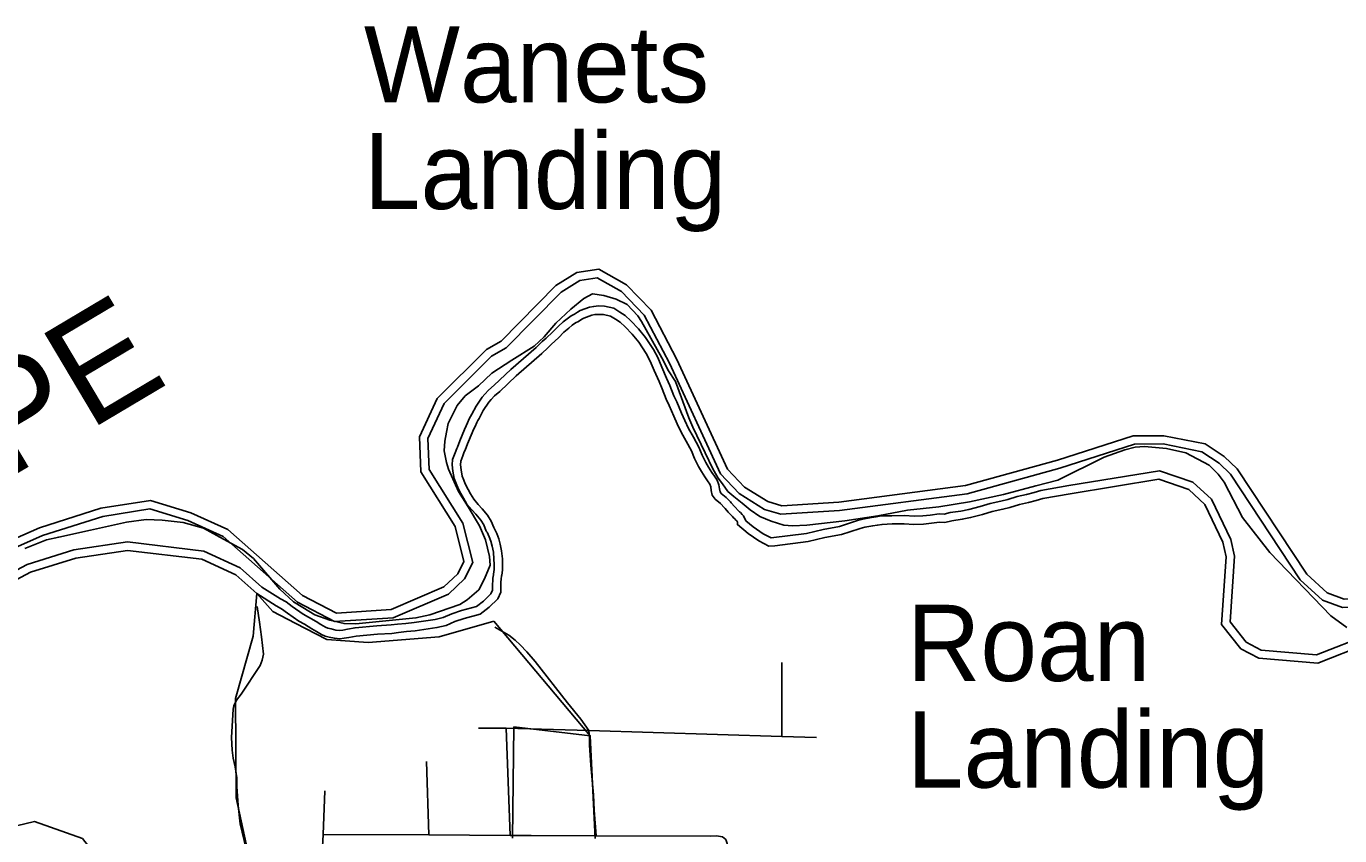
# Model space of a CAD drawing. Extents: x 2104537 to 2336408, y 34176 to 229611.
# Drawn here: x 2256016 to 2266364, y 223234 to 229611 of the extents above; entities that cross this region are included whole.
import ezdxf

# ---------------------------------------------------------------- set-up
doc = ezdxf.new("R2010")
doc.units = 0
for name, color, linetype in [('Exist Boundary Political CountyLine', 7, 'Continuous'), ('Exist Hydrographic Buffer Line', 7, 'Continuous'), ('Exist Hydrographic Creek Single Shore', 7, 'Continuous'), ('Exist Hydrographic Misc Water Feature', 7, 'Continuous'), ('Exist Hydrographic Point Label', 7, 'Continuous'), ('Exist Hydrographic River Shore', 7, 'Continuous'), ('Exist Hydrographic River Shore Label', 7, 'Continuous'), ('Exist Road Non-System Type 51', 7, 'Continuous')]:
    doc.layers.add(name, color=color, linetype=linetype)

msp = doc.modelspace()

# ---------------------------------------------------------------- linework, layer by layer
at = {"layer": 'Exist Boundary Political CountyLine'}
for points in [[(2256005, 225497), (2256176, 225564), (2256272, 225587), (2256521, 225641), (2256807, 225703), (2256960, 225726), (2257088, 225719), (2257253, 225701), (2257413, 225658), (2257569, 225571), (2257720, 225489), (2257806, 225419), (2258014, 225177), (2258121, 225076), (2258195, 225033), (2258290, 224974), (2258408, 224931), (2258520, 224905), (2258612, 224904), (2258850, 224926), (2259086, 224950), (2259196, 224975), (2259431, 225055), (2259490, 225091), (2259582, 225172), (2259625, 225258), (2259670, 225365), (2259666, 225434), (2259635, 225566), (2259586, 225674), (2259497, 225825), (2259422, 225946), (2259342, 226122), (2259326, 226174), (2259309, 226267), (2259315, 226341), (2259328, 226413), (2259341, 226482), (2259369, 226540), (2259412, 226624), (2259473, 226699), (2259579, 226777), (2259684, 226878), (2259841, 226981), (2260018, 227091), (2260095, 227165), (2260188, 227271), (2260306, 227382), (2260410, 227465), (2260477, 227502), (2260566, 227490), (2260664, 227462), (2260750, 227419), (2260835, 227329), (2260864, 227286), (2261024, 226999), (2261075, 226897), (2261130, 226812), (2261236, 226527), (2261267, 226453), (2261366, 226250), (2261425, 226125), (2261466, 226051), (2261502, 226005), (2261543, 225946), (2261591, 225906), (2261657, 225853), (2261718, 225801), (2261796, 225750), (2261884, 225713), (2261985, 225681)], [(2261985, 225681), (2262053, 225676), (2262165, 225681), (2262466, 225715), (2262724, 225753), (2262959, 225799), (2263205, 225825), (2263447, 225863), (2263716, 225923), (2263969, 225989), (2264143, 226035), (2264508, 226216), (2264670, 226275), (2264753, 226296), (2264827, 226299), (2264998, 226284), (2265152, 226249), (2265335, 226154), (2265406, 226083), (2265453, 226018), (2265598, 225741), (2265813, 225466), (2266295, 224967), (2266419, 224875)]]:
    msp.add_lwpolyline(points, dxfattribs=at)
at = {"layer": 'Exist Hydrographic Buffer Line'}
msp.add_line((2266181, 224660), (2266624, 224833), dxfattribs=at)
for points in [[(2264160, 226130), (2263429, 225928), (2262423, 225796), (2261960, 225768), (2261832, 225805), (2261633, 225930), (2261485, 226084), (2261083, 226956), (2260885, 227334), (2260705, 227521), (2260515, 227628), (2260376, 227607), (2260229, 227516), (2259798, 227078), (2259682, 227011), (2259308, 226639), (2259180, 226362), (2259189, 226120), (2259456, 225697), (2259533, 225387), (2259468, 225257), (2259343, 225138), (2258907, 224950), (2258444, 224921), (2258154, 225073), (2257568, 225591), (2257289, 225716), (2256989, 225808), (2256618, 225750), (2256144, 225598), (2255687, 225397)], [(2261686, 225714), (2261667, 225754), (2261655, 225765), (2261644, 225779), (2261634, 225786), (2261629, 225792), (2261595, 225827), (2261570, 225856), (2261563, 225864), (2261531, 225898), (2261492, 225930), (2261482, 225944), (2261478, 225966), (2261473, 225998), (2261459, 226035), (2261437, 226066), (2261418, 226096), (2261392, 226137), (2261369, 226174), (2261341, 226233), (2261316, 226295), (2261272, 226373), (2261234, 226441), (2261205, 226505), (2261179, 226564), (2261142, 226651), (2261118, 226700), (2261086, 226780), (2261061, 226839), (2261023, 226926), (2260991, 227000), (2260958, 227065), (2260895, 227160), (2260839, 227227), (2260780, 227289), (2260735, 227331), (2260693, 227359), (2260644, 227390), (2260572, 227405), (2260525, 227407), (2260487, 227404), (2260454, 227398), (2260381, 227372), (2260360, 227359), (2260334, 227343), (2260309, 227330), (2260277, 227307), (2260247, 227282), (2260208, 227248), (2260163, 227202), (2260111, 227153), (2260081, 227127), (2260033, 227081), (2259833, 226906), (2259702, 226783), (2259658, 226745), (2259629, 226713), (2259608, 226690), (2259560, 226619), (2259526, 226554), (2259515, 226537)], [(2259515, 226537), (2259506, 226517), (2259492, 226487), (2259481, 226462), (2259468, 226434), (2259432, 226345), (2259413, 226296), (2259407, 226284), (2259394, 226249), (2259375, 226198), (2259372, 226155), (2259377, 226107), (2259387, 226049), (2259402, 226009), (2259416, 225978), (2259439, 225931), (2259461, 225894), (2259488, 225847), (2259527, 225800), (2259559, 225766), (2259597, 225719), (2259621, 225682), (2259640, 225633), (2259646, 225624), (2259664, 225589), (2259677, 225555), (2259686, 225516), (2259696, 225468), (2259701, 225413), (2259702, 225374), (2259702, 225331), (2259697, 225295), (2259696, 225288), (2259693, 225263), (2259691, 225238), (2259689, 225217)], [(2264160, 226130), (2264747, 226318), (2264972, 226320), (2265278, 226258), (2265413, 226170), (2265504, 226083), (2266053, 225251), (2266229, 225090), (2266387, 225032), (2266613, 225036)], [(2266181, 224660), (2265746, 224697), (2265627, 224759), (2265500, 224918), (2265536, 225436), (2265506, 225568), (2265353, 225884), (2265208, 226019), (2264945, 226109), (2264230, 225992)], [(2261884, 225580), (2262164, 225616), (2262294, 225646), (2262423, 225670), (2262485, 225690), (2262566, 225717), (2262608, 225728), (2262674, 225741), (2262711, 225745), (2262752, 225753), (2262835, 225755), (2262934, 225756), (2263010, 225752), (2263080, 225753), (2263138, 225760), (2263207, 225770), (2263248, 225768), (2263296, 225779), (2263379, 225792), (2263442, 225804), (2263532, 225828), (2263609, 225850), (2263694, 225869), (2263748, 225883), (2263824, 225906), (2263896, 225923), (2263956, 225937), (2264010, 225954), (2264230, 225992)], [(2261686, 225714), (2261744, 225667), (2261821, 225613), (2261884, 225580)], [(2254742, 224052), (2255025, 224640), (2255410, 225015), (2255617, 225154), (2256023, 225371), (2256392, 225485), (2256813, 225548), (2257416, 225476), (2257702, 225344), (2257872, 225193)], [(2257872, 225193), (2258019, 225101), (2258064, 225077), (2258112, 225040), (2258197, 224980), (2258240, 224957), (2258299, 224921), (2258336, 224899), (2258374, 224877), (2258391, 224869), (2258417, 224863), (2258454, 224854), (2258485, 224851), (2258510, 224854), (2258546, 224861), (2258607, 224872), (2258779, 224887), (2258891, 224894), (2258942, 224900), (2259006, 224907), (2259071, 224914), (2259238, 224938), (2259301, 224954), (2259369, 224983), (2259446, 225009), (2259563, 225040)], [(2259563, 225040), (2259619, 225083), (2259676, 225140), (2259690, 225168), (2259689, 225217)]]:
    msp.add_lwpolyline(points, dxfattribs=at)
at = {"layer": 'Exist Hydrographic Creek Single Shore'}
msp.add_lwpolyline([(2256583, 222207), (2256472, 222563), (2256478, 222763), (2256568, 222938), (2256534, 223116), (2256458, 223213), (2256082, 223345), (2255675, 223248), (2255325, 223255), (2255141, 223337), (2255057, 223401), (2254980, 223678), (2254955, 223695), (2254920, 223886), (2254844, 224009), (2254802, 224026)], dxfattribs=at)
at = {"layer": 'Exist Hydrographic Misc Water Feature'}
for p, q in [((2259701, 224924), (2260458, 224020)), ((2260458, 224020), (2260498, 223213))]:
    msp.add_line(p, q, dxfattribs=at)
for points in [[(2257833, 225141), (2257803, 224807), (2257665, 224314), (2257671, 223533), (2257775, 223049), (2257736, 222765), (2257662, 222658), (2256815, 222333), (2256583, 222207)], [(2257833, 225141), (2257959, 225001), (2258135, 224909), (2258383, 224780), (2258711, 224756), (2259269, 224801), (2259701, 224924)], [(2260458, 224020), (2259858, 224091), (2259848, 223215)]]:
    msp.add_lwpolyline(points, dxfattribs=at)
at = {"layer": 'Exist Hydrographic River Shore'}
msp.add_line((2266191, 224593), (2266578, 224745), dxfattribs=at)
for points in [[(2264141, 226193), (2263416, 225993), (2262417, 225861), (2261968, 225834), (2261859, 225866), (2261675, 225981), (2261540, 226121), (2261142, 226985), (2260939, 227373), (2260746, 227573), (2260528, 227696), (2260353, 227670), (2260188, 227568), (2259758, 227130), (2259642, 227064), (2259254, 226678), (2259114, 226375), (2259125, 226100), (2259395, 225671), (2259464, 225394), (2259415, 225297), (2259307, 225194), (2258892, 225015), (2258459, 224988), (2258192, 225127), (2257604, 225647), (2257312, 225777), (2256994, 225875), (2256603, 225814), (2256121, 225660), (2255657, 225456)], [(2261619, 225683), (2261619, 225685), (2261619, 225703), (2261613, 225715), (2261606, 225721), (2261598, 225731), (2261588, 225739), (2261580, 225749), (2261546, 225783), (2261522, 225812), (2261516, 225818), (2261486, 225850), (2261443, 225886), (2261421, 225917), (2261413, 225954), (2261409, 225982), (2261401, 226004), (2261382, 226030), (2261362, 226061), (2261336, 226103), (2261312, 226143), (2261281, 226206), (2261257, 226267), (2261214, 226341), (2261176, 226412), (2261145, 226478), (2261119, 226538), (2261082, 226624), (2261058, 226673), (2261025, 226755), (2261001, 226813), (2260963, 226900), (2260932, 226973), (2260901, 227032), (2260843, 227121), (2260790, 227184), (2260735, 227242), (2260694, 227279), (2260657, 227304), (2260619, 227328), (2260563, 227340), (2260525, 227341), (2260495, 227339), (2260471, 227335), (2260410, 227312), (2260394, 227303), (2260366, 227286), (2260344, 227274), (2260318, 227256), (2260290, 227232), (2260252, 227200), (2260208, 227156), (2260155, 227105), (2260125, 227078), (2260078, 227032), (2259877, 226857), (2259746, 226734), (2259704, 226698), (2259678, 226670), (2259660, 226650), (2259617, 226585), (2259583, 226522), (2259573, 226505)], [(2259573, 226505), (2259566, 226489), (2259552, 226459), (2259540, 226434), (2259528, 226408), (2259493, 226321), (2259473, 226270), (2259467, 226258), (2259455, 226226), (2259440, 226184), (2259438, 226156), (2259442, 226116), (2259451, 226067), (2259463, 226034), (2259475, 226006), (2259497, 225962), (2259517, 225926), (2259542, 225885), (2259576, 225843), (2259608, 225809), (2259651, 225758), (2259679, 225712), (2259700, 225662), (2259703, 225656), (2259724, 225616), (2259740, 225574), (2259750, 225530), (2259761, 225478), (2259767, 225416), (2259767, 225375), (2259768, 225326), (2259762, 225286), (2259761, 225280), (2259758, 225256), (2259756, 225232), (2259754, 225214)], [(2264141, 226193), (2264737, 226384), (2264978, 226385), (2265304, 226320), (2265454, 226222), (2265555, 226125), (2266104, 225294), (2266264, 225147), (2266398, 225098), (2266589, 225101)], [(2266191, 224593), (2265727, 224632), (2265585, 224707), (2265433, 224897), (2265470, 225431), (2265444, 225546), (2265300, 225844), (2265174, 225962), (2264940, 226042), (2264241, 225927)], [(2261914, 225517), (2262176, 225551), (2262307, 225582), (2262439, 225607), (2262505, 225627), (2262585, 225654), (2262623, 225664), (2262685, 225676), (2262721, 225680), (2262759, 225687), (2262837, 225690), (2262933, 225690), (2263009, 225686), (2263085, 225688), (2263147, 225695), (2263210, 225704), (2263254, 225702), (2263308, 225714), (2263390, 225727), (2263456, 225740), (2263550, 225764), (2263626, 225787), (2263710, 225806), (2263765, 225820), (2263841, 225842), (2263911, 225859), (2263973, 225874), (2264025, 225890), (2264241, 225927)], [(2261619, 225685), (2261704, 225614), (2261787, 225557), (2261865, 225516), (2261914, 225517)], [(2254802, 224026), (2255080, 224601), (2255452, 224964), (2255651, 225098), (2256049, 225310), (2256407, 225421), (2256814, 225482), (2257398, 225412), (2257666, 225288), (2257833, 225141)], [(2259592, 224980), (2259663, 225034), (2259730, 225101), (2259756, 225153), (2259754, 225214)], [(2257833, 225141), (2257986, 225044), (2258028, 225022), (2258073, 224987), (2258163, 224924), (2258207, 224900), (2258265, 224864), (2258303, 224842), (2258343, 224819), (2258370, 224807), (2258402, 224799), (2258444, 224789), (2258486, 224785), (2258520, 224790), (2258558, 224796), (2258616, 224807), (2258783, 224822), (2258897, 224828), (2258949, 224835), (2259013, 224842), (2259079, 224849), (2259251, 224873), (2259323, 224891), (2259393, 224922), (2259465, 224946), (2259592, 224980)]]:
    msp.add_lwpolyline(points, dxfattribs=at)
at = {"layer": 'Exist Road Non-System Type 51'}
for p, q in [((2261970, 224598), (2261968, 224016)), ((2259797, 224082), (2259579, 224082)), ((2260447, 224063), (2259797, 224082)), ((2259797, 224082), (2259828, 223235)), ((2261968, 224016), (2260447, 224063)), ((2262242, 224008), (2261968, 224016)), ((2259188, 223242), (2259169, 223819)), ((2258354, 223243), (2258369, 223587)), ((2258354, 223243), (2258311, 222319)), ((2259188, 223242), (2258354, 223243)), ((2259828, 223235), (2259188, 223242)), ((2259995, 223235), (2259828, 223235)), ((2260505, 223234), (2259995, 223235))]:
    msp.add_line(p, q, dxfattribs=at)
for points in [[(2257853, 224916), (2257836, 225040)], [(2257749, 223130), (2257700, 223327), (2257685, 223471), (2257675, 223623), (2257675, 223689), (2257662, 223777), (2257647, 223845), (2257639, 223909), (2257634, 224009), (2257646, 224231), (2257652, 224257), (2257672, 224303), (2257709, 224349), (2257859, 224574), (2257875, 224618), (2257885, 224664), (2257870, 224800), (2257853, 224916)], [(2259708, 224877), (2259819, 224814), (2259869, 224774), (2259907, 224739), (2259960, 224683), (2260026, 224606), (2260279, 224280), (2260384, 224153), (2260447, 224063)], [(2260447, 224063), (2260453, 224003), (2260454, 223947), (2260463, 223790), (2260485, 223556), (2260490, 223434), (2260505, 223234)], [(2261588, 222397), (2261540, 223143), (2261539, 223173), (2261527, 223203), (2261501, 223224), (2261455, 223232), (2261407, 223230), (2260505, 223234)]]:
    msp.add_lwpolyline(points, dxfattribs=at)

# ---------------------------------------------------------------- texts
at = {"layer": 'Exist Hydrographic Point Label'}
for s, p in [('Wanets', (2258676, 229011)), ('Landing', (2258676, 228171)), ('Roan', (2262954, 224453)), ('Landing', (2262954, 223613))]:
    msp.add_text(s, height=600, dxfattribs=at).set_placement(p)
at = {"layer": 'Exist Hydrographic River Shore Label'}
msp.add_text('CAPE', height=840, rotation=30.7387, dxfattribs=at).set_placement((2254524, 225242))

doc.saveas('drawing.dxf')
